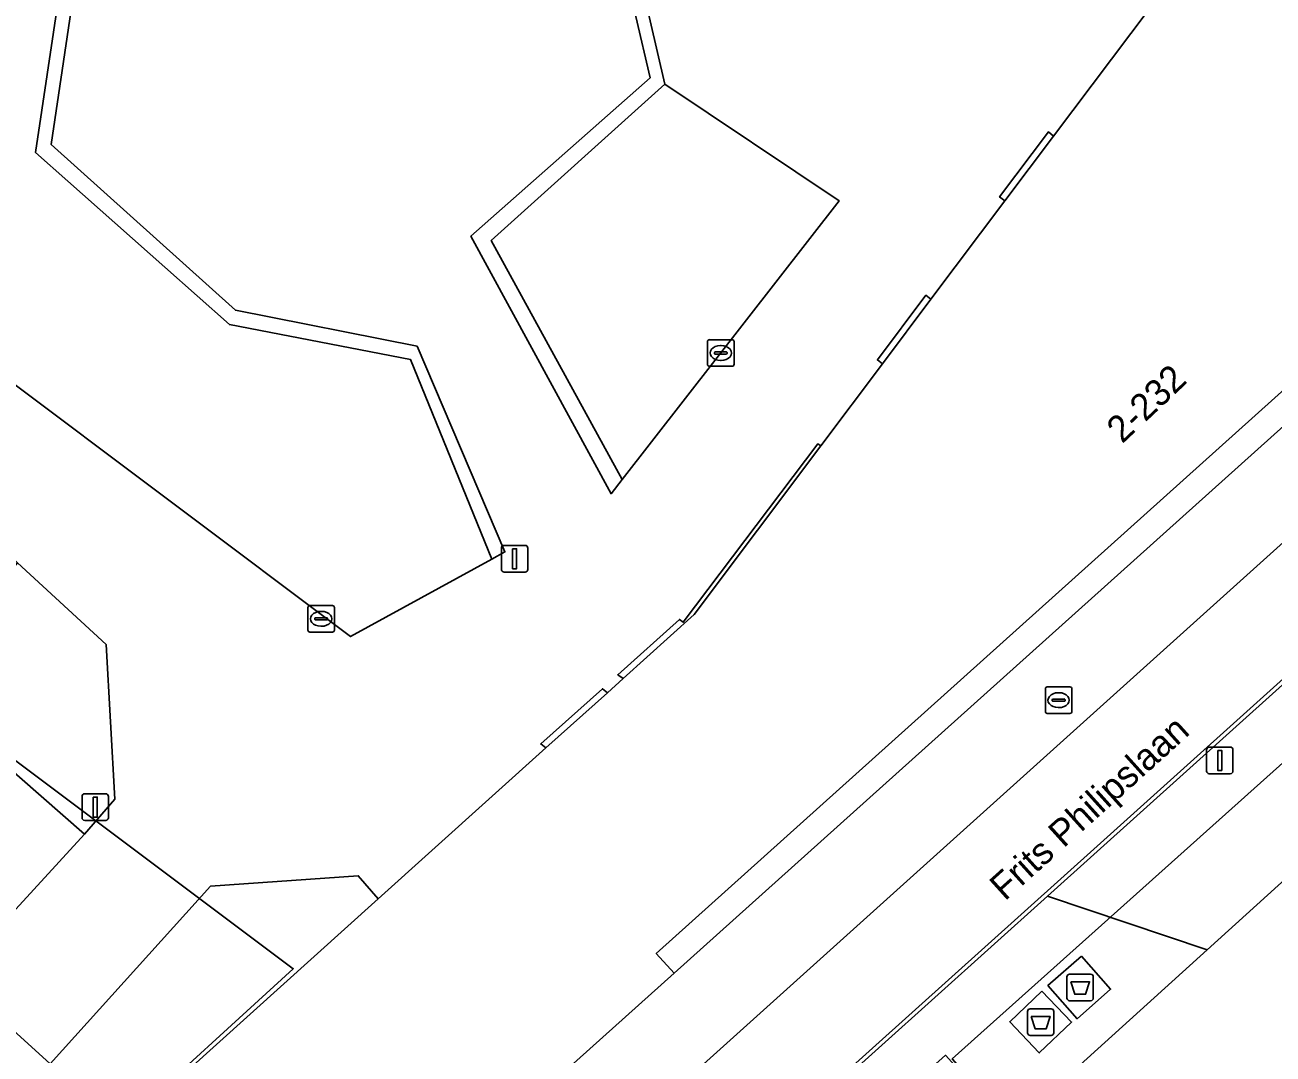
# Model space of a CAD drawing. Extents: x 159716 to 160783, y 383290 to 384031.
# Drawn here: x 160417.43 to 160464.35, y 383679.41 to 383718.07 of the extents above; entities that cross this region are included whole.
import ezdxf

# ---------------------------------------------------------------- set-up
doc = ezdxf.new("R2010")
doc.units = 0
for name, color, linetype in [('IMGEO_Afval_apart_plaats', 7, 'Continuous'), ('IMGEO_Brandkraan', 7, 'Continuous'), ('IMGEO_Grasland_overig', 7, 'Continuous'), ('IMGEO_Groenvoorziening', 7, 'Continuous'), ('IMGEO_Kolk', 7, 'Continuous'), ('IMGEO_Lichtmast', 7, 'Continuous'), ('IMGEO_Lijnafwatering', 7, 'Continuous'), ('IMGEO_Muur', 7, 'Continuous'), ('IMGEO_Openbare_ruimte_label', 7, 'Continuous'), ('IMGEO_Pand', 7, 'Continuous'), ('IMGEO_Pand_nummerreeks', 7, 'Continuous'), ('IMGEO_Pand_overbouw', 7, 'Continuous'), ('IMGEO_Parkeervlak_open', 7, 'Continuous'), ('IMGEO_Rijbaan_lokaal_gesloten', 7, 'Continuous'), ('IMGEO_Rijbaan_lokaal_open', 7, 'Continuous'), ('IMGEO_Voetpad_gesloten', 7, 'Continuous'), ('IMGEO_Voetpad_open', 7, 'Continuous')]:
    doc.layers.add(name, color=color, linetype=linetype)

msp = doc.modelspace()

# ---------------------------------------------------------------- linework, layer by layer
at = {"layer": 'IMGEO_Afval_apart_plaats'}
for p, q in [((160456.603, 383681.509), (160456.603, 383682.309)), ((160456.603, 383682.309), (160456.603, 383681.509)), ((160456.703, 383682.409), (160457.493, 383682.409)), ((160457.493, 383682.409), (160456.703, 383682.409)), ((160457.593, 383682.309), (160457.593, 383681.509)), ((160457.593, 383681.509), (160457.593, 383682.309)), ((160457.493, 383681.409), (160456.703, 383681.409)), ((160456.703, 383681.409), (160457.493, 383681.409)), ((160455.118, 383680.207), (160455.118, 383681.007)), ((160455.118, 383681.007), (160455.118, 383680.207)), ((160455.218, 383681.107), (160456.008, 383681.107)), ((160456.008, 383681.107), (160455.218, 383681.107)), ((160456.108, 383681.007), (160456.108, 383680.207)), ((160456.108, 383680.207), (160456.108, 383681.007)), ((160456.008, 383680.107), (160455.218, 383680.107)), ((160455.218, 383680.107), (160456.008, 383680.107))]:
    msp.add_line(p, q, dxfattribs=at)
for points in [[(160456.746, 383682.123), (160457.45, 383682.123), (160457.301, 383681.653), (160456.895, 383681.653), (160456.746, 383682.123)], [(160455.261, 383680.821), (160455.965, 383680.821), (160455.816, 383680.351), (160455.41, 383680.351), (160455.261, 383680.821)]]:
    msp.add_lwpolyline(points, dxfattribs=at)
for centre, start, end in [((160456.703, 383682.309), 90, 180), ((160456.703, 383682.309), 90, 180), ((160457.493, 383682.309), 0, 90), ((160457.493, 383682.309), 360, 90), ((160456.703, 383681.509), 180, 270), ((160456.703, 383681.509), 180, 270), ((160457.493, 383681.509), 270, 0), ((160457.493, 383681.509), 270, 0), ((160455.218, 383681.007), 90, 180), ((160455.218, 383681.007), 90, 180), ((160456.008, 383681.007), 0, 90), ((160456.008, 383681.007), 360, 90), ((160455.218, 383680.207), 180, 270), ((160455.218, 383680.207), 180, 270), ((160456.008, 383680.207), 270, 0), ((160456.008, 383680.207), 270, 0)]:
    msp.add_arc(centre, 0.1, start, end, dxfattribs=at)
at = {"layer": 'IMGEO_Brandkraan'}
for p, q in [((160455.789, 383692.279), (160455.789, 383693.131)), ((160455.864, 383693.205), (160456.716, 383693.205)), ((160456.79, 383693.131), (160456.79, 383692.279)), ((160456.048, 383692.699), (160456.048, 383692.711)), ((160456.486, 383692.662), (160456.088, 383692.662)), ((160456.091, 383692.748), (160456.489, 383692.748)), ((160456.277, 383692.985), (160456.302, 383692.985)), ((160456.532, 383692.711), (160456.532, 383692.699)), ((160456.716, 383692.205), (160455.864, 383692.205)), ((160456.3, 383692.425), (160456.275, 383692.425))]:
    msp.add_line(p, q, dxfattribs=at)
for points in [[(160455.789, 383692.279), (160455.789, 383693.131)], [(160455.864, 383693.205), (160456.716, 383693.205)], [(160456.79, 383693.131), (160456.79, 383692.279)], [(160456.716, 383692.205), (160455.864, 383692.205)]]:
    msp.add_lwpolyline(points, dxfattribs=at)
for centre, radius, start, end in [((160455.866, 383693.129), 0.0765, 91.552, 178.448), ((160455.866, 383693.129), 0.0765, 91.552, 178.448), ((160456.714, 383693.129), 0.0765, 1.552, 88.448), ((160456.714, 383693.129), 0.0765, 1.552, 88.448), ((160456.088, 383692.708), 0.0403, 85.8775, 175.7526), ((160456.085, 383692.698), 0.0366, 178.938, 274.7102), ((160456.489, 383692.705), 0.043, 264.8664, 352.4533), ((160456.493, 383692.71), 0.0386, 1.7309, 96.639), ((160455.866, 383692.281), 0.0765, 181.552, 268.448), ((160455.866, 383692.281), 0.0765, 181.552, 268.448), ((160456.714, 383692.281), 0.0765, 271.552, 358.448), ((160456.714, 383692.281), 0.0765, 271.552, 358.448)]:
    msp.add_arc(centre, radius, start, end, dxfattribs=at)
for centre, major_axis, ratio, start_param, end_param in [((160456.276, 383692.705), (-0.387, 0.002), 0.722429, 4.712389, 7.853982), ((160456.301, 383692.705), (-0.39, 0.002), 0.717154, 1.570796, 4.712389)]:
    msp.add_ellipse(centre, major_axis=major_axis, ratio=ratio, start_param=start_param, end_param=end_param, dxfattribs=at)
at = {"layer": 'IMGEO_Grasland_overig'}
msp.add_lwpolyline([(160430.707, 383685.241), (160429.957, 383686.105), (160424.407, 383685.712), (160418.373, 383679.035), (160421.081, 383676.575)], close=True, dxfattribs=at)
at = {"layer": 'IMGEO_Groenvoorziening'}
for points in [[(160419.744, 383730.026), (160412.09, 383719.836), (160409.607, 383710.125), (160429.659, 383695.091), (160434.979, 383698.003), (160431.924, 383705.504), (160425.113, 383706.82), (160417.827, 383713.288), (160419.169, 383722.344), (160422.702, 383727.624)], [(160448.042, 383711.464), (160441.481, 383715.855), (160434.956, 383709.974), (160439.88, 383700.996)], [(160417.14, 383697.859), (160415.253, 383699.577), (160406.662, 383689.674), (160414.756, 383682.321), (160419.662, 383687.67), (160413.231, 383693.288)]]:
    msp.add_lwpolyline(points, close=True, dxfattribs=at)
at = {"layer": 'IMGEO_Kolk'}
for p, q in [((160443.16, 383706.25), (160444.012, 383706.25)), ((160443.085, 383705.324), (160443.085, 383706.176)), ((160443.344, 383705.744), (160443.344, 383705.756)), ((160443.387, 383705.793), (160443.785, 383705.793)), ((160443.573, 383706.03), (160443.598, 383706.03)), ((160443.828, 383705.756), (160443.828, 383705.744)), ((160444.086, 383706.176), (160444.086, 383705.324)), ((160444.012, 383705.25), (160443.16, 383705.25)), ((160443.782, 383705.707), (160443.384, 383705.707)), ((160443.596, 383705.47), (160443.571, 383705.47)), ((160428.061, 383695.335), (160428.061, 383696.187)), ((160428.136, 383696.261), (160428.988, 383696.261)), ((160428.549, 383696.041), (160428.574, 383696.041)), ((160429.062, 383696.187), (160429.062, 383695.335)), ((160428.32, 383695.755), (160428.32, 383695.767)), ((160428.758, 383695.718), (160428.36, 383695.718)), ((160428.363, 383695.804), (160428.761, 383695.804)), ((160428.572, 383695.481), (160428.547, 383695.481)), ((160428.804, 383695.767), (160428.804, 383695.755)), ((160428.988, 383695.261), (160428.136, 383695.261))]:
    msp.add_line(p, q, dxfattribs=at)
for points in [[(160443.16, 383706.25), (160444.012, 383706.25)], [(160443.085, 383705.324), (160443.085, 383706.176)], [(160444.086, 383706.176), (160444.086, 383705.324)], [(160444.012, 383705.25), (160443.16, 383705.25)], [(160428.061, 383695.335), (160428.061, 383696.187)], [(160428.136, 383696.261), (160428.988, 383696.261)], [(160429.062, 383696.187), (160429.062, 383695.335)], [(160428.988, 383695.261), (160428.136, 383695.261)]]:
    msp.add_lwpolyline(points, dxfattribs=at)
for centre, radius, start, end in [((160443.162, 383706.174), 0.0765, 91.552, 178.448), ((160443.162, 383706.174), 0.0765, 91.552, 178.448), ((160444.01, 383706.174), 0.0765, 1.552, 88.448), ((160444.01, 383706.174), 0.0765, 1.552, 88.448), ((160443.384, 383705.753), 0.0403, 85.8775, 175.7526), ((160443.381, 383705.743), 0.0366, 178.938, 274.7102), ((160443.785, 383705.75), 0.043, 264.8664, 352.4533), ((160443.789, 383705.755), 0.0386, 1.7309, 96.639), ((160443.162, 383705.326), 0.0765, 181.552, 268.448), ((160443.162, 383705.326), 0.0765, 181.552, 268.448), ((160444.01, 383705.326), 0.0765, 271.552, 358.448), ((160444.01, 383705.326), 0.0765, 271.552, 358.448), ((160428.138, 383696.185), 0.0765, 91.552, 178.448), ((160428.138, 383696.185), 0.0765, 91.552, 178.448), ((160428.986, 383696.185), 0.0765, 1.552, 88.448), ((160428.986, 383696.185), 0.0765, 1.552, 88.448), ((160428.36, 383695.764), 0.0403, 85.8775, 175.7526), ((160428.357, 383695.754), 0.0366, 178.938, 274.7102), ((160428.761, 383695.761), 0.043, 264.8664, 352.4533), ((160428.765, 383695.766), 0.0386, 1.7309, 96.639), ((160428.138, 383695.337), 0.0765, 181.552, 268.448), ((160428.138, 383695.337), 0.0765, 181.552, 268.448), ((160428.986, 383695.337), 0.0765, 271.552, 358.448), ((160428.986, 383695.337), 0.0765, 271.552, 358.448)]:
    msp.add_arc(centre, radius, start, end, dxfattribs=at)
for centre, major_axis, ratio, start_param, end_param in [((160443.572, 383705.75), (-0.387, 0.002), 0.722429, 4.712389, 7.853982), ((160443.597, 383705.75), (-0.39, 0.002), 0.717154, 1.570796, 4.712389), ((160428.548, 383695.761), (-0.387, 0.002), 0.722429, 4.712389, 7.853982), ((160428.573, 383695.761), (-0.39, 0.002), 0.717154, 1.570796, 4.712389)]:
    msp.add_ellipse(centre, major_axis=major_axis, ratio=ratio, start_param=start_param, end_param=end_param, dxfattribs=at)
at = {"layer": 'IMGEO_Lichtmast'}
for p, q in [((160435.34, 383697.619), (160435.34, 383698.419)), ((160435.34, 383698.419), (160435.34, 383697.619)), ((160435.44, 383698.519), (160436.23, 383698.519)), ((160436.23, 383698.519), (160435.44, 383698.519)), ((160436.33, 383698.419), (160436.33, 383697.619)), ((160436.33, 383697.619), (160436.33, 383698.419)), ((160436.23, 383697.519), (160435.44, 383697.519)), ((160435.44, 383697.519), (160436.23, 383697.519)), ((160461.854, 383690.04), (160461.854, 383690.84)), ((160461.854, 383690.84), (160461.854, 383690.04)), ((160461.954, 383690.94), (160462.744, 383690.94)), ((160462.744, 383690.94), (160461.954, 383690.94)), ((160462.844, 383690.84), (160462.844, 383690.04)), ((160462.844, 383690.04), (160462.844, 383690.84)), ((160462.744, 383689.94), (160461.954, 383689.94)), ((160461.954, 383689.94), (160462.744, 383689.94)), ((160419.571, 383688.289), (160419.571, 383689.089)), ((160419.571, 383689.089), (160419.571, 383688.289)), ((160419.671, 383689.189), (160420.461, 383689.189)), ((160420.461, 383689.189), (160419.671, 383689.189)), ((160420.561, 383689.089), (160420.561, 383688.289)), ((160420.561, 383688.289), (160420.561, 383689.089)), ((160420.461, 383688.189), (160419.671, 383688.189)), ((160419.671, 383688.189), (160420.461, 383688.189))]:
    msp.add_line(p, q, dxfattribs=at)
for points in [[(160435.76, 383698.394), (160435.91, 383698.394), (160435.91, 383697.644), (160435.76, 383697.644), (160435.76, 383698.394)], [(160462.274, 383690.815), (160462.424, 383690.815), (160462.424, 383690.065), (160462.274, 383690.065), (160462.274, 383690.815)], [(160419.991, 383689.064), (160420.141, 383689.064), (160420.141, 383688.314), (160419.991, 383688.314), (160419.991, 383689.064)]]:
    msp.add_lwpolyline(points, dxfattribs=at)
for centre, start, end in [((160435.44, 383698.419), 90, 180), ((160435.44, 383698.419), 90, 180), ((160436.23, 383698.419), 0, 90), ((160436.23, 383698.419), 360, 90), ((160435.44, 383697.619), 180, 270), ((160435.44, 383697.619), 180, 270), ((160436.23, 383697.619), 270, 0), ((160436.23, 383697.619), 270, 0), ((160461.954, 383690.84), 90, 180), ((160461.954, 383690.84), 90, 180), ((160462.744, 383690.84), 0, 90), ((160462.744, 383690.84), 360, 90), ((160461.954, 383690.04), 180, 270), ((160461.954, 383690.04), 180, 270), ((160462.744, 383690.04), 270, 0), ((160462.744, 383690.04), 270, 0), ((160419.671, 383689.089), 90, 180), ((160419.671, 383689.089), 90, 180), ((160420.461, 383689.089), 0, 90), ((160420.461, 383689.089), 360, 90), ((160419.671, 383688.289), 180, 270), ((160419.671, 383688.289), 180, 270), ((160420.461, 383688.289), 270, 0), ((160420.461, 383688.289), 270, 0)]:
    msp.add_arc(centre, 0.1, start, end, dxfattribs=at)
at = {"layer": 'IMGEO_Lijnafwatering'}
for points in [[(160457.864, 383687.337), (160474.884, 383702.634)], [(160440.843, 383672.041), (160457.864, 383687.337)]]:
    msp.add_lwpolyline(points, dxfattribs=at)
at = {"layer": 'IMGEO_Muur'}
for points in [[(160438.094, 383730.468), (160426.593, 383729.783), (160424.752, 383736.315), (160424.331, 383735.975), (160426.148, 383729.243), (160430.476, 383729.502), (160437.703, 383729.934), (160440.927, 383716.086), (160434.195, 383710.138), (160439.464, 383700.463), (160439.88, 383700.996), (160434.956, 383709.974), (160441.481, 383715.855)], [(160418.41, 383713.589), (160419.662, 383722.025), (160423.409, 383727.756), (160420.074, 383730.465), (160419.744, 383730.026), (160422.702, 383727.624), (160419.169, 383722.344), (160417.827, 383713.288), (160425.113, 383706.82), (160431.924, 383705.504), (160434.979, 383698.003), (160435.47, 383698.272), (160432.167, 383706.003), (160425.34, 383707.358)]]:
    msp.add_lwpolyline(points, close=True, dxfattribs=at)
at = {"layer": 'IMGEO_Pand'}
msp.add_lwpolyline([(160465.484, 383726.369), (160465.318, 383726.149), (160463.492, 383723.723), (160463.016, 383723.091), (160461.185, 383720.658), (160456.093, 383713.894), (160454.264, 383711.464), (160451.481, 383707.776), (160449.667, 383705.34), (160447.349, 383702.259), (160442.59, 383695.927), (160439.912, 383693.513), (160439.322, 383692.985), (160437.003, 383690.909), (160430.707, 383685.241), (160421.081, 383676.575), (160428.304, 383670.305), (160441.829, 383682.447), (160441.161, 383683.191), (160472.544, 383711.353), (160473.211, 383710.608), (160488.344, 383724.171), (160472.749, 383735.87)], close=True, dxfattribs=at)
at = {"layer": 'IMGEO_Pand_overbouw'}
msp.add_lwpolyline([(160329.238, 383785.121), (160331.99, 383780.945), (160334.29, 383776.804), (160336.214, 383773.114), (160339.132, 383767.518), (160356.871, 383731.789), (160405.652, 383690.358), (160410.402, 383695.422), (160427.513, 383682.61), (160420.977, 383676.643), (160427.906, 383670.57), (160434.977, 383677.001), (160452.682, 383663.643), (160457.733, 383668.166), (160454.133, 383672.121), (160456.593, 383674.32), (160452.291, 383679.222), (160501.162, 383722.964), (160422.396, 383781.748), (160424.644, 383785.027)], dxfattribs=at)
for points in [[(160454.264, 383711.464), (160456.093, 383713.894), (160455.905, 383714.054), (160454.071, 383711.615)], [(160473.211, 383710.608), (160472.544, 383711.353), (160441.161, 383683.191), (160441.829, 383682.447)], [(160451.481, 383707.776), (160451.296, 383707.921), (160449.473, 383705.491), (160449.667, 383705.34)], [(160447.349, 383702.259), (160447.237, 383702.342), (160442.175, 383695.631), (160442.034, 383695.738), (160439.71, 383693.66), (160439.912, 383693.513), (160442.59, 383695.927)], [(160439.322, 383692.985), (160439.134, 383693.135), (160436.82, 383691.06), (160437.003, 383690.909)]]:
    msp.add_lwpolyline(points, close=True, dxfattribs=at)
at = {"layer": 'IMGEO_Parkeervlak_open'}
msp.add_lwpolyline([(160492.451, 383718.22), (160455.871, 383685.337), (160461.87, 383683.323), (160495.622, 383713.881)], dxfattribs=at)
at = {"layer": 'IMGEO_Rijbaan_lokaal_gesloten'}
for points in [[(160490.187, 383721.539), (160439.552, 383675.987), (160428.732, 383666.265), (160428.013, 383665.636), (160430.032, 383663.328), (160436.769, 383669.383)], [(160455.871, 383685.337), (160492.451, 383718.22)], [(160437.4, 383669.854), (160440.372, 383671.458), (160440.989, 383671.878), (160441.024, 383671.902), (160441.198, 383672.069), (160442.471, 383673.286), (160443.167, 383673.918), (160455.871, 383685.337)]]:
    msp.add_lwpolyline(points, dxfattribs=at)
at = {"layer": 'IMGEO_Rijbaan_lokaal_open'}
msp.add_lwpolyline([(160495.622, 383713.881), (160461.87, 383683.323), (160455.768, 383677.799), (160455.368, 383677.437), (160454.493, 383676.645), (160456.593, 383674.32), (160460.119, 383670.302), (160457.733, 383668.166), (160453.792, 383664.613), (160445.679, 383673.664), (160444.833, 383672.906), (160444.413, 383672.529), (160443.167, 383673.918), (160442.471, 383673.286), (160441.198, 383672.069), (160441.024, 383671.902), (160440.989, 383671.878), (160444.47, 383667.994), (160441.834, 383665.845), (160445.254, 383662.774), (160438.343, 383655.078), (160433.859, 383659.342), (160429.833, 383656.06), (160438.296, 383647.241)], dxfattribs=at)
at = {"layer": 'IMGEO_Voetpad_gesloten'}
for points in [[(160457.143, 383683.086), (160455.887, 383681.977), (160456.984, 383680.734), (160458.24, 383681.843)], [(160455.66, 383681.775), (160454.448, 383680.618), (160455.561, 383679.452), (160456.773, 383680.609)]]:
    msp.add_lwpolyline(points, close=True, dxfattribs=at)
at = {"layer": 'IMGEO_Voetpad_open'}
for points in [[(160434.195, 383710.138), (160440.927, 383716.086), (160437.703, 383729.934), (160430.476, 383729.502), (160426.148, 383729.243), (160424.331, 383735.975), (160424.752, 383736.315), (160432.688, 383742.73), (160441.942, 383735.73), (160438.094, 383730.468), (160441.481, 383715.855), (160448.042, 383711.464), (160439.88, 383700.996), (160439.464, 383700.463)], [(160418.41, 383713.589), (160425.34, 383707.358), (160432.167, 383706.003), (160435.47, 383698.272), (160434.979, 383698.003), (160429.659, 383695.091), (160409.607, 383710.125), (160412.09, 383719.836), (160419.744, 383730.026), (160420.074, 383730.465), (160423.409, 383727.756), (160419.662, 383722.025)], [(160490.187, 383721.539), (160488.344, 383724.171), (160473.211, 383710.608), (160441.829, 383682.447), (160428.304, 383670.305), (160426.221, 383667.766), (160424.395, 383666.693), (160421.375, 383664.839), (160424.015, 383662.084), (160427.988, 383665.614), (160428.013, 383665.636), (160428.732, 383666.265), (160439.552, 383675.987)], [(160394.044, 383700.656), (160395.427, 383702.249), (160393.513, 383703.895), (160392.245, 383702.203), (160378.05, 383714.53), (160373.434, 383714.511), (160390.192, 383699.969), (160388.371, 383697.872), (160386.357, 383695.552), (160388.301, 383693.898), (160392.112, 383698.303), (160403.549, 383688.378), (160407.103, 383685.162), (160412.294, 383680.279), (160416.224, 383676.581), (160426.221, 383667.766), (160428.304, 383670.305), (160421.081, 383676.575), (160418.373, 383679.035), (160414.756, 383682.321), (160406.662, 383689.674), (160405.79, 383690.466)], [(160473.211, 383710.608), (160472.544, 383711.353), (160441.161, 383683.191), (160441.829, 383682.447)], [(160413.231, 383693.288), (160419.662, 383687.67), (160420.802, 383688.981), (160420.476, 383694.802), (160417.14, 383697.859)], [(160461.87, 383683.323), (160455.871, 383685.337), (160443.167, 383673.918), (160444.413, 383672.529), (160444.833, 383672.906), (160445.679, 383673.664), (160452.038, 383679.364), (160454.493, 383676.645), (160455.368, 383677.437), (160455.768, 383677.799)], [(160457.143, 383683.086), (160458.24, 383681.843), (160456.984, 383680.734), (160455.887, 383681.977)], [(160455.66, 383681.775), (160456.773, 383680.609), (160455.561, 383679.452), (160454.448, 383680.618)]]:
    msp.add_lwpolyline(points, close=True, dxfattribs=at)
msp.add_lwpolyline([(160417.14, 383697.859), (160420.476, 383694.802), (160420.802, 383688.981), (160419.662, 383687.67), (160414.756, 383682.321), (160418.373, 383679.035), (160424.407, 383685.712), (160429.957, 383686.105), (160430.707, 383685.241), (160437.003, 383690.909), (160439.322, 383692.985), (160439.912, 383693.513), (160442.59, 383695.927), (160447.349, 383702.259), (160449.667, 383705.34), (160451.481, 383707.776), (160454.264, 383711.464), (160456.093, 383713.894), (160461.185, 383720.658)], dxfattribs=at)

# ---------------------------------------------------------------- texts
at = {"layer": 'IMGEO_Openbare_ruimte_label'}
msp.add_text('Frits Philipslaan', height=1, rotation=42.0809, dxfattribs=at).set_placement((160454.268, 383685.132))
at = {"layer": 'IMGEO_Pand_nummerreeks'}
msp.add_text('2-232', height=1, rotation=43.3874, dxfattribs=at).set_placement((160458.681, 383702.321))

doc.saveas('drawing.dxf')
